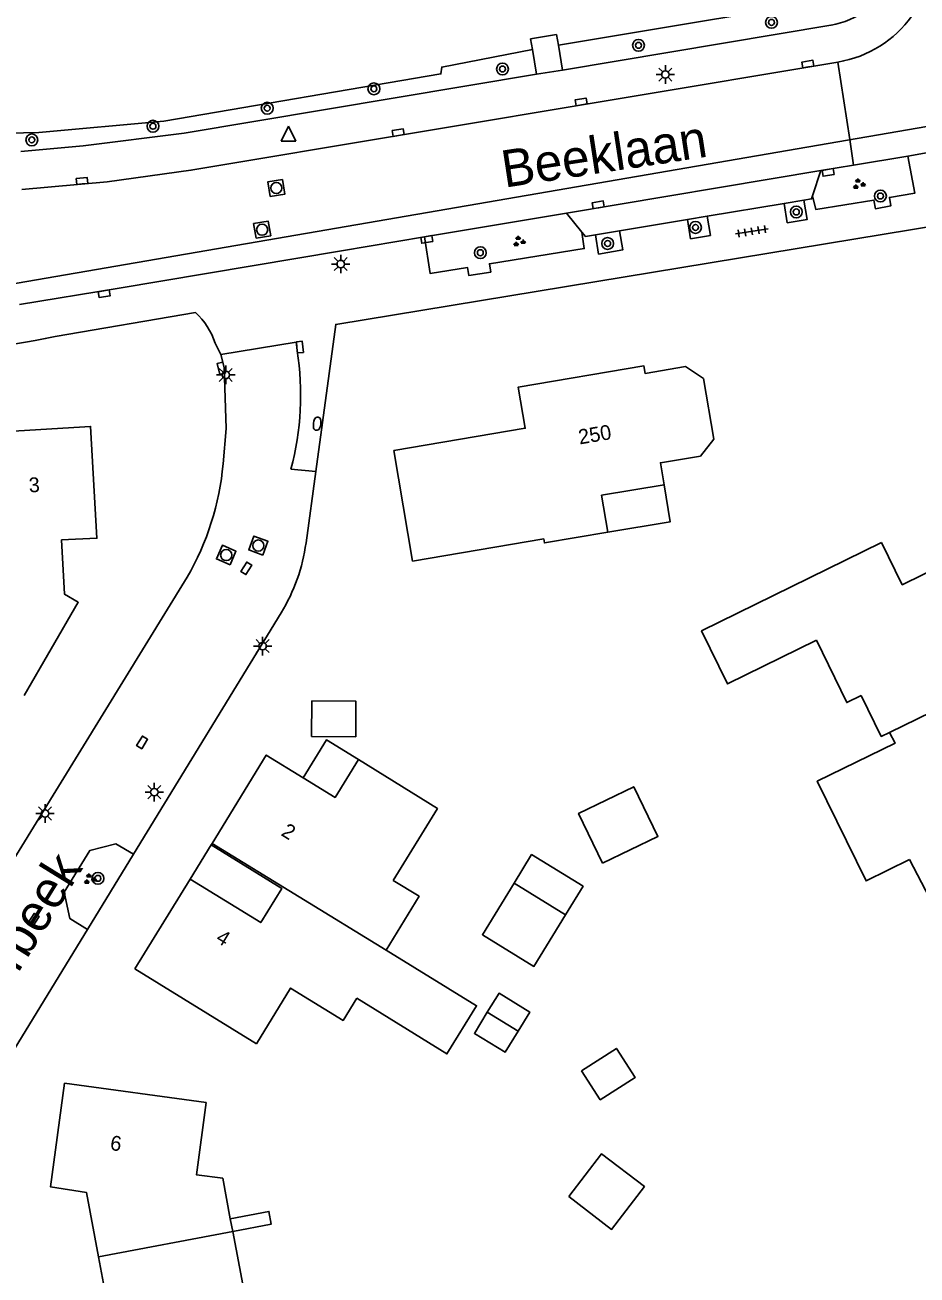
# Model space of a CAD drawing. Extents: x 126000 to 131009, y 393000 to 395500.
# Drawn here: x 130887.8 to 130947.9, y 394856 to 394940.2 of the extents above; entities that cross this region are included whole.
import ezdxf

# ---------------------------------------------------------------- set-up
doc = ezdxf.new("R2010")
doc.units = 0
for name, color, linetype in [('gg-anno-huisnummerreeks BGT', 7, 'Continuous'), ('gg-anno-openbare ruimte label', 7, 'Continuous'), ('gg-bbg-gedigitaliseerde bebouwing', 7, 'Continuous'), ('gg-bbg-gedigitaliseerde bijgebouw', 7, 'Continuous'), ('gg-bbg-gedigitaliseerde overbouw', 7, 'Continuous'), ('gg-bbg-hoofdgebouw', 7, 'Continuous'), ('gg-bbg-luifel en loopbrug', 7, 'Continuous'), ('gg-bbg-onder overbouw', 7, 'Continuous'), ('gg-bbg-pand overbouw', 7, 'Continuous'), ('gg-bbg-tussenscheiding', 7, 'Continuous'), ('gg-knt-verharding', 7, 'Continuous'), ('gg-knt-verharding nz', 7, 'Continuous'), ('gg-kwrk-duiker nz buis', 7, 'Continuous'), ('gt-grn-groengrens', 7, 'Continuous'), ('gt-grn-vlakafsluiter', 7, 'Continuous'), ('gt-grn-weggrens', 7, 'Continuous'), ('gt-symb-boom', 7, 'Continuous'), ('gt-symb-brandkraan', 7, 'Continuous'), ('gt-symb-groenvak', 7, 'Continuous'), ('gt-symb-kolk', 7, 'Continuous'), ('gt-symb-lichtmast', 7, 'Continuous'), ('gt-symb-rioolschacht', 7, 'Continuous'), ('gt-symb-tegel verharding', 7, 'Continuous'), ('gt-symb-waterafsluiter', 7, 'Continuous')]:
    doc.layers.add(name, color=color, linetype=linetype)

# ---------------------------------------------------------------- blocks, each defined once
blk = doc.blocks.new('gt0-BOOM')
at = {"layer": 'gt-symb-boom'}
for radius in [0.4, 0.2]:
    blk.add_circle((0, 0), radius, dxfattribs=at)
blk = doc.blocks.new('gt0-GRVAK')
at = {"layer": 'gt-symb-groenvak'}
for p, q in [((-0.11, 0.189), (-0.228, 0.24)), ((-0.182, 0.153), (0.088, 0.153)), ((-0.091, 0.211), (-0.156, 0.322)), ((-0.047, 0.214), (-0.047, 0.393)), ((-0.004, 0.211), (0.061, 0.322)), ((0.015, 0.189), (0.133, 0.24)), ((0.262, -0.052), (0.197, 0.059)), ((0.305, -0.049), (0.305, 0.13)), ((0.349, -0.052), (0.414, 0.059)), ((-0.245, -0.228), (-0.363, -0.177)), ((-0.318, -0.264), (-0.047, -0.264)), ((-0.226, -0.206), (-0.291, -0.095)), ((-0.183, -0.203), (-0.183, -0.024)), ((-0.139, -0.206), (-0.074, -0.095)), ((-0.12, -0.228), (-0.002, -0.177)), ((0.243, -0.074), (0.125, -0.023)), ((0.17, -0.11), (0.441, -0.11)), ((0.368, -0.074), (0.486, -0.023))]:
    blk.add_line(p, q, dxfattribs=at)
blk = doc.blocks.new('gt0-KOLK')
at = {"layer": 'gt-symb-kolk'}
blk.add_lwpolyline([(0, 0), (0.375, 0), (0.375, 0.4), (-0.375, 0.4), (-0.375, 0), (0, 0)], dxfattribs=at)
blk = doc.blocks.new('gt0-LMAST')
at = {"layer": 'gt-symb-lichtmast'}
for p, q in [((-0.182, 0.173), (-0.447, 0.438)), ((-0.005, 0.246), (-0.005, 0.621)), ((0.172, 0.173), (0.437, 0.438)), ((-0.255, -0.004), (-0.63, -0.004)), ((-0.182, -0.181), (-0.447, -0.446)), ((-0.005, -0.254), (-0.005, -0.629)), ((0.437, -0.446), (0.172, -0.181)), ((0.245, -0.004), (0.62, -0.004))]:
    blk.add_line(p, q, dxfattribs=at)
blk.add_circle((-0.005, -0.004), 0.25, dxfattribs=at)
blk = doc.blocks.new('gt0-RS')
at = {"layer": 'gt-symb-rioolschacht'}
blk.add_lwpolyline([(-0.5, -0.5), (0.5, -0.5), (0.5, 0.5), (-0.5, 0.5)], close=True, dxfattribs=at)
blk.add_circle((0, 0), 0.375, dxfattribs=at)
blk = doc.blocks.new('gt0-WAFSL')
at = {"layer": 'gt-symb-waterafsluiter'}
for p, q in [((-0.5, -0.333), (0, 0.667)), ((0, 0.667), (0.5, -0.333)), ((0.5, -0.333), (-0.5, -0.333))]:
    blk.add_line(p, q, dxfattribs=at)
blk = doc.blocks.new('gt0-TEG1')
at = {"layer": 'gt-symb-tegel verharding'}
for p, q in [((-1.125, 0), (1.125, 0)), ((-0.9, -0.25), (-0.9, 0.25)), ((-0.45, -0.25), (-0.45, 0.25)), ((0, -0.25), (0, 0.25)), ((0.45, -0.25), (0.45, 0.25)), ((0.9, -0.25), (0.9, 0.25))]:
    blk.add_line(p, q, dxfattribs=at)
blk = doc.blocks.new('gt0-BR')
at = {"layer": 'gt-symb-brandkraan'}
for centre, radius, start, end in [((-0.244, 0), 0.206, 107.56694, 252.43307), ((0.599, -2.664), 3, 106.89205, 107.56694), ((0, -0.691), 0.938, 73.10799, 106.89205), ((-0.599, -2.664), 3, 72.43309, 73.10799), ((0.244, 0), 0.206, 287.56695, 72.43309), ((0.599, 2.664), 3, 252.43307, 253.10797), ((0, 0.691), 0.938, 253.10797, 286.89206), ((-0.599, 2.664), 3, 286.89206, 287.56695)]:
    blk.add_arc(centre, radius, start, end, dxfattribs=at)

msp = doc.modelspace()

# ---------------------------------------------------------------- linework, layer by layer
at = {"layer": 'gg-bbg-gedigitaliseerde bebouwing'}
for p, q in [((130903.39, 394871.56), (130895.196, 394876.61)), ((130899.99, 394867.6), (130890.454, 394868.897)), ((130901.784, 394858.909), (130901.622, 394859.768))]:
    msp.add_line(p, q, dxfattribs=at)
for points in [[(130945.526, 394905.343), (130933.395, 394899.39), (130935.15, 394895.813), (130941.144, 394898.754)], [(130944.15, 394895.03), (130943.177, 394894.559), (130941.144, 394898.754)], [(130944.15, 394895.03), (130945.51, 394892.27), (130946.07, 394892.54)], [(130947.417, 394883.97), (130944.486, 394882.532), (130941.193, 394889.248), (130946.433, 394891.817), (130946.07, 394892.54)], [(130910.255, 394890.712), (130915.58, 394887.41), (130912.61, 394882.57)], [(130947.417, 394883.97), (130949.02, 394880.88), (130949.18, 394880.98)], [(130912.125, 394877.867), (130914.354, 394881.5), (130912.61, 394882.57)], [(130910.143, 394874.623), (130916.229, 394870.873), (130918.231, 394874.122), (130912.125, 394877.867)], [(130903.39, 394871.56), (130905.69, 394875.31), (130909.23, 394873.13), (130910.143, 394874.623)], [(130901.622, 394859.768), (130901.11, 394862.49), (130899.34, 394862.73), (130899.99, 394867.6)], [(130903.26, 394850.04), (130900.85, 394854.45), (130902.46, 394855.32), (130901.784, 394858.909)]]:
    msp.add_lwpolyline(points, dxfattribs=at)
at = {"layer": 'gg-bbg-gedigitaliseerde bijgebouw'}
msp.add_line((130920.749, 394882.377), (130924.223, 394880.246), dxfattribs=at)
for points in [[(130907.118, 394894.672), (130910.094, 394894.649), (130910.075, 394892.254), (130907.099, 394892.277), (130907.118, 394894.672)], [(130926.724, 394883.729), (130930.448, 394885.534), (130928.825, 394888.884), (130925.101, 394887.079), (130926.724, 394883.729)], [(130924.223, 394880.246), (130922.092, 394876.772), (130918.618, 394878.903), (130920.749, 394882.377)], [(130925.308, 394869.738), (130926.561, 394867.779), (130928.906, 394869.279), (130927.653, 394871.239), (130925.308, 394869.738)]]:
    msp.add_lwpolyline(points, dxfattribs=at)
at = {"layer": 'gg-bbg-gedigitaliseerde overbouw'}
msp.add_lwpolyline([(130927.074, 394906.036), (130931.285, 394906.742), (130930.866, 394909.239)], dxfattribs=at)
at = {"layer": 'gg-bbg-hoofdgebouw'}
for p, q in [((130900.329, 394884.965), (130900.39, 394885.065)), ((130898.912, 394882.661), (130895.196, 394876.61))]:
    msp.add_line(p, q, dxfattribs=at)
for points in [[(130913.91, 394904.089), (130912.654, 394911.54), (130921.505, 394913.046), (130921.039, 394915.818), (130929.505, 394917.243), (130929.59, 394916.74), (130932.306, 394917.197), (130933.527, 394916.388), (130934.212, 394912.315), (130933.319, 394911.172), (130930.617, 394910.718), (130930.866, 394909.239)], [(130887.723, 394895.024), (130891.369, 394901.32), (130890.454, 394901.851), (130890.253, 394905.524), (130892.634, 394905.635), (130892.201, 394913.174), (130881.772, 394912.545)], [(130927.074, 394906.036), (130922.804, 394905.32), (130922.759, 394905.586), (130913.91, 394904.089)], [(130945.526, 394905.343), (130946.922, 394902.497), (130951.159, 394904.576), (130951.485, 394903.911), (130952.481, 394903.947), (130953.283, 394902.315), (130952.647, 394901.542), (130954.924, 394896.902)], [(130900.39, 394885.065), (130904.051, 394891.01), (130906.533, 394889.487)], [(130906.533, 394889.487), (130908.691, 394888.163), (130910.255, 394890.712)], [(130890.454, 394868.897), (130889.497, 394861.922), (130891.92, 394861.541), (130892.732, 394857.193)], [(130892.732, 394857.193), (130893.537, 394852.887), (130891.395, 394851.731), (130894.783, 394845.492)]]:
    msp.add_lwpolyline(points, dxfattribs=at)
at = {"layer": 'gg-bbg-luifel en loopbrug'}
msp.add_line((130918.95, 394873.68), (130921.021, 394872.41), dxfattribs=at)
for points in [[(130910.255, 394890.712), (130908.097, 394892.036), (130906.533, 394889.487)], [(130920.749, 394882.377), (130921.934, 394884.307), (130925.407, 394882.176), (130924.223, 394880.246)], [(130918.95, 394873.68), (130919.738, 394874.965), (130921.809, 394873.694), (130921.021, 394872.41)], [(130921.021, 394872.41), (130920.145, 394870.982), (130918.074, 394872.252), (130918.95, 394873.68)], [(130924.441, 394861.257), (130926.652, 394864.147), (130929.542, 394861.936), (130927.331, 394859.046), (130924.441, 394861.257)], [(130901.622, 394859.768), (130904.221, 394860.257), (130904.383, 394859.398), (130901.784, 394858.909)]]:
    msp.add_lwpolyline(points, dxfattribs=at)
at = {"layer": 'gg-bbg-onder overbouw'}
for points in [[(130930.866, 394909.239), (130926.655, 394908.531), (130927.074, 394906.036)], [(130900.329, 394884.965), (130905.091, 394882.031), (130903.672, 394879.728), (130898.912, 394882.661)]]:
    msp.add_lwpolyline(points, dxfattribs=at)
at = {"layer": 'gg-bbg-pand overbouw'}
msp.add_line((130900.329, 394884.965), (130898.912, 394882.661), dxfattribs=at)
at = {"layer": 'gg-bbg-tussenscheiding'}
for p, q in [((130946.07, 394892.54), (130954.924, 394896.902)), ((130900.39, 394885.065), (130912.125, 394877.867)), ((130892.732, 394857.193), (130901.784, 394858.909))]:
    msp.add_line(p, q, dxfattribs=at)
at = {"layer": 'gg-knt-verharding'}
for p, q in [((130923.622, 394939.592), (130923.74, 394938.863)), ((130942.118, 394940.212), (130924.011, 394937.192)), ((130921.992, 394938.58), (130921.871, 394939.299)), ((130923.74, 394938.863), (130924.011, 394937.192)), ((130922.269, 394936.901), (130921.992, 394938.58)), ((130924.011, 394937.192), (130922.269, 394936.901)), ((130943.64, 394930.781), (130947.292, 394931.392)), ((130947.292, 394931.392), (130948.662, 394931.621)), ((130941.442, 394930.414), (130940.875, 394928.707)), ((130941.442, 394930.414), (130943.64, 394930.781)), ((130938.955, 394928.191), (130933.775, 394927.333)), ((130940.285, 394928.412), (130938.955, 394928.191)), ((130914.712, 394925.946), (130924.277, 394927.545)), ((130925.319, 394926.273), (130924.277, 394927.545)), ((130932.442, 394927.112), (130927.863, 394926.354)), ((130933.775, 394927.333), (130932.442, 394927.112)), ((130927.863, 394926.354), (130926.234, 394926.084)), ((130914.712, 394925.946), (130909.123, 394925.012)), ((130894, 394922.467), (130909.123, 394925.012)), ((130887.402, 394921.379), (130894, 394922.467)), ((130889.81, 394919.219), (130899.285, 394920.854)), ((130900.61, 394918.784), (130900.993, 394918.012)), ((130905.708, 394910.29), (130907.381, 394910.127)), ((130906.727, 394905.321), (130907.381, 394910.127)), ((130872.443, 394860.294), (130898.71, 394902.999)), ((130895.097, 394884.335), (130905.049, 394900.607)), ((130880.529, 394860.513), (130891.996, 394879.264))]:
    msp.add_line(p, q, dxfattribs=at)
for points in [[(130942.585, 394937.728), (130898.963, 394930.434), (130893.312, 394929.665), (130887.571, 394929.14)], [(130887.504, 394931.706), (130891.694, 394932.083), (130898.511, 394932.937), (130922.269, 394936.901)], [(130940.875, 394928.707), (130941.097, 394927.787), (130945.013, 394928.429), (130945.109, 394927.844), (130946.145, 394928.028), (130946.051, 394928.599), (130947.769, 394928.88), (130947.292, 394931.392)], [(130940.875, 394928.707), (130940.806, 394928.498), (130940.285, 394928.412)], [(130940.285, 394928.412), (130940.501, 394927.107), (130939.17, 394926.894), (130938.955, 394928.191)], [(130933.775, 394927.333), (130933.989, 394926.039), (130932.656, 394925.822), (130932.442, 394927.112)], [(130949.531, 394926.746), (130908.729, 394920.048), (130907.381, 394910.127)], [(130914.712, 394925.946), (130915.091, 394923.482), (130917.608, 394923.889), (130917.695, 394923.351), (130919.175, 394923.576), (130919.086, 394924.128), (130925.48, 394925.161), (130925.319, 394926.273)], [(130926.234, 394926.084), (130925.565, 394925.973), (130925.319, 394926.273)], [(130927.863, 394926.354), (130928.077, 394925.061), (130926.449, 394924.784), (130926.234, 394926.084)], [(130900.993, 394918.012), (130906.068, 394918.849), (130906.118, 394918.491), (130906.129, 394918.275)], [(130900.993, 394918.012), (130901.216, 394917.135), (130901.345, 394913.02), (130901.136, 394910.643)], [(130895.097, 394884.335), (130893.915, 394885.038), (130892.154, 394884.586), (130890.424, 394881.784), (130890.814, 394879.992), (130891.996, 394879.264)]]:
    msp.add_lwpolyline(points, dxfattribs=at)
for centre, radius, start, end in [((130941.318, 394945.308), 7.685, 279.48934, 8.81385), ((130941.264, 394945.344), 5.203, 279.45279, 337.44102), ((130895.679, 394917.086), 5.215, 18.99487, 46.25147), ((130873.516, 395000.49), 82.888, 266.3269, 281.33681), ((130887.125, 394915.273), 19.239, 344.988, 8.97587), ((130882.727, 394912.278), 18.481, 329.86088, 354.92304), ((130894.628, 394906.972), 12.211, 328.58347, 352.22904)]:
    msp.add_arc(centre, radius, start, end, dxfattribs=at)
at = {"layer": 'gg-knt-verharding nz'}
msp.add_line((130924.277, 394927.545), (130941.442, 394930.414), dxfattribs=at)
at = {"layer": 'gg-kwrk-duiker nz buis'}
msp.add_lwpolyline([(130822.174, 394911.58), (130824.323, 394911.997), (131000, 394942.261)], dxfattribs=at)
at = {"layer": 'gt-grn-groengrens'}
for points in [[(130943.664, 394951.361), (130945.208, 394942.455), (130923.74, 394938.863)], [(130921.992, 394938.58), (130915.872, 394937.385), (130915.82, 394936.933), (130897.137, 394933.746), (130888.722, 394932.98), (130878.449, 394932.753)]]:
    msp.add_lwpolyline(points, dxfattribs=at)
at = {"layer": 'gt-grn-vlakafsluiter'}
for p, q in [((130921.871, 394939.299), (130923.622, 394939.592)), ((130895.097, 394884.335), (130891.996, 394879.264))]:
    msp.add_line(p, q, dxfattribs=at)
at = {"layer": 'gt-grn-weggrens'}
for p, q in [((130943.378, 394932.507), (130942.585, 394937.728)), ((130943.64, 394930.781), (130943.378, 394932.507))]:
    msp.add_line(p, q, dxfattribs=at)

# ---------------------------------------------------------------- block references
at = {"layer": 'gt-symb-boom'}
for p in [(130938.108, 394940.402), (130929.141, 394938.856), (130919.971, 394937.259), (130911.305, 394935.923), (130904.112, 394934.616), (130896.409, 394933.401), (130888.241, 394932.482), (130945.45, 394928.699), (130939.777, 394927.624), (130932.985, 394926.579), (130918.48, 394924.877), (130927.059, 394925.5), (130892.699, 394882.706)]:
    msp.add_blockref('gt0-BOOM', p, dxfattribs=at)
at = {"layer": 'gt-symb-brandkraan', "rotation": -97.75742578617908}
msp.add_blockref('gt0-BR', (130907.477, 394913.354), dxfattribs=at)
at = {"layer": 'gt-symb-groenvak'}
for p in [(130943.974, 394929.497), (130921.07, 394925.627), (130892.129, 394882.65)]:
    msp.add_blockref('gt0-GRVAK', p, dxfattribs=at)
at = {"layer": 'gt-symb-kolk'}
for p, rotation in [((130940.597, 394937.396), 9.321060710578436), ((130925.302, 394934.839), 9.556527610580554), ((130912.97, 394932.775), 9.377579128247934), ((130941.892, 394930.489), -170.62242087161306), ((130891.646, 394929.514), 5.163306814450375), ((130926.457, 394927.91), 9.669505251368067), ((130914.833, 394925.969), -170.55652508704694), ((130893.092, 394922.311), -170.67893929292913), ((130906.118, 394918.491), -84.14727983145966), ((130901.216, 394917.135), 104.24370123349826), ((130902.531, 394903.708), -121.46487302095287), ((130895.504, 394891.973), -121.46487302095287), ((130888.195, 394880.025), -121.46487302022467)]:
    msp.add_blockref('gt0-KOLK', p, dxfattribs=dict(at, rotation=rotation))
at = {"layer": 'gt-symb-lichtmast'}
for p in [(130930.958, 394936.889), (130909.071, 394924.117), (130901.321, 394916.644), (130903.806, 394898.366), (130896.505, 394888.519), (130889.136, 394887.084)]:
    msp.add_blockref('gt0-LMAST', p, dxfattribs=at)
at = {"layer": 'gt-symb-rioolschacht'}
for p, rotation in [((130904.728, 394929.235), 9.500010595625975), ((130903.769, 394926.426), 9.500010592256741), ((130903.511, 394905.139), 69.62510008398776), ((130901.347, 394904.496), 66.17710050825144)]:
    msp.add_blockref('gt0-RS', p, dxfattribs=dict(at, rotation=rotation))
at = {"layer": 'gt-symb-tegel verharding', "rotation": 9.029198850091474}
msp.add_blockref('gt0-TEG1', (130936.781, 394926.318), dxfattribs=at)
at = {"layer": 'gt-symb-waterafsluiter'}
msp.add_blockref('gt0-WAFSL', (130905.543, 394932.729), dxfattribs=at)

# ---------------------------------------------------------------- texts
at = {"layer": 'gg-anno-huisnummerreeks BGT'}
for s, rotation, p in [('250', 9.6, (130925.174, 394911.95)), ('3', 3.3, (130888.062, 394908.713)), ('2', 328.4, (130904.985, 394885.64)), ('4', 328.5, (130900.577, 394878.471)), ('6', 352.2, (130893.482, 394864.401))]:
    msp.add_text(s, height=1, rotation=rotation, dxfattribs=at).set_placement(p)
at = {"layer": 'gg-anno-openbare ruimte label'}
for s, rotation, p in [('Beeklaan', 8.7, (130920.11, 394929.256)), ('Thornerbeek', 58.3, (130881.751, 394867.272))]:
    msp.add_text(s, height=2.5, rotation=rotation, dxfattribs=at).set_placement(p)

doc.saveas('drawing.dxf')
